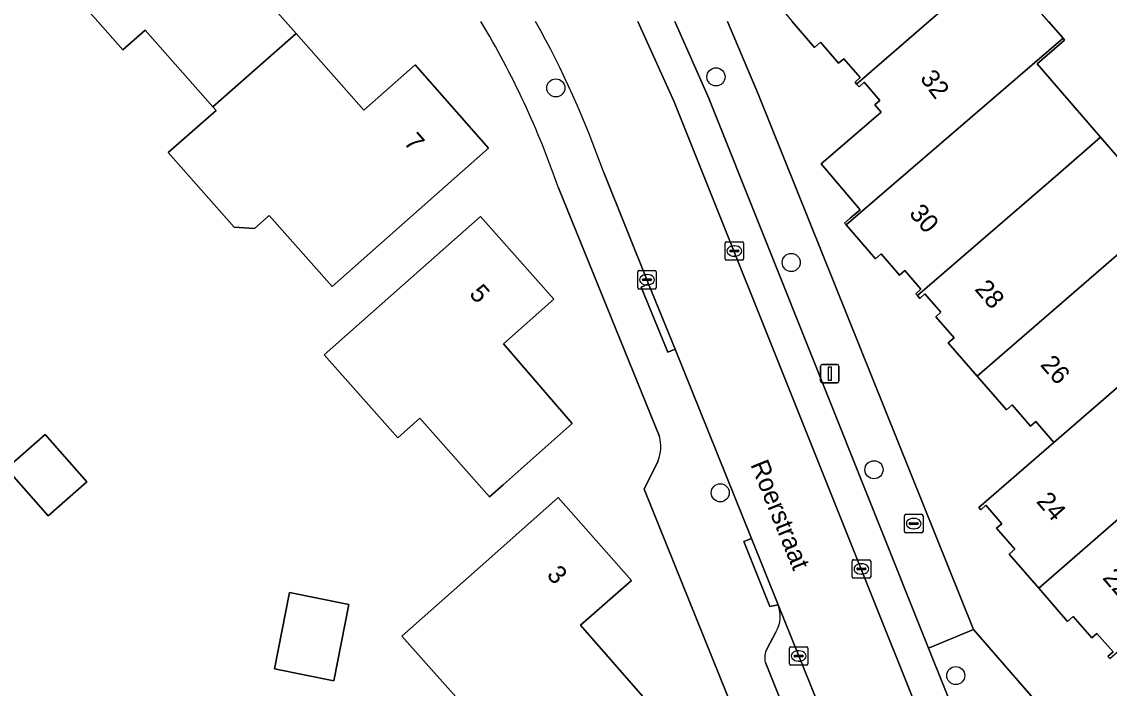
# Model space of a CAD drawing. Extents: x 157320 to 158835, y 386650 to 388491.
# Drawn here: x 157694.4 to 157753.1, y 387964 to 388000 of the extents above; entities that cross this region are included whole.
import ezdxf

# ---------------------------------------------------------------- set-up
doc = ezdxf.new("R2010")
doc.units = 0
for name, color, linetype in [('IMGEO_Boom', 7, 'Continuous'), ('IMGEO_Brandkraan', 7, 'Continuous'), ('IMGEO_Erf', 7, 'Continuous'), ('IMGEO_Kolk', 7, 'Continuous'), ('IMGEO_Lichtmast', 7, 'Continuous'), ('IMGEO_Openbare_ruimte_label', 7, 'Continuous'), ('IMGEO_Pand', 7, 'Continuous'), ('IMGEO_Pand_nummerreeks', 7, 'Continuous'), ('IMGEO_Parkeervlak_open', 7, 'Continuous'), ('IMGEO_Rijbaan_lokaal_open', 7, 'Continuous'), ('IMGEO_Voetpad_open', 7, 'Continuous')]:
    doc.layers.add(name, color=color, linetype=linetype)

msp = doc.modelspace()

# ---------------------------------------------------------------- linework, layer by layer
at = {"layer": 'IMGEO_Boom'}
for centre in [(157731.849, 387997.016), (157723.2, 387996.418), (157735.915, 387986.989), (157740.382, 387975.797), (157732.079, 387974.55), (157744.798, 387964.678)]:
    msp.add_circle(centre, 0.489, dxfattribs=at)
at = {"layer": 'IMGEO_Brandkraan'}
for p, q in [((157742.03, 387972.462), (157742.03, 387973.314)), ((157742.105, 387973.388), (157742.957, 387973.388)), ((157743.031, 387973.314), (157743.031, 387972.462)), ((157742.289, 387972.882), (157742.289, 387972.894)), ((157742.727, 387972.845), (157742.329, 387972.845)), ((157742.332, 387972.931), (157742.73, 387972.931)), ((157742.518, 387973.168), (157742.543, 387973.168)), ((157742.773, 387972.894), (157742.773, 387972.882)), ((157742.957, 387972.388), (157742.105, 387972.388)), ((157742.541, 387972.608), (157742.516, 387972.608))]:
    msp.add_line(p, q, dxfattribs=at)
for points in [[(157742.03, 387972.462), (157742.03, 387973.314)], [(157742.105, 387973.388), (157742.957, 387973.388)], [(157743.031, 387973.314), (157743.031, 387972.462)], [(157742.957, 387972.388), (157742.105, 387972.388)]]:
    msp.add_lwpolyline(points, dxfattribs=at)
for centre, radius, start, end in [((157742.107, 387973.312), 0.0765, 91.55205, 178.44795), ((157742.107, 387973.312), 0.0765, 91.55205, 178.44795), ((157742.955, 387973.312), 0.0765, 1.55205, 88.44795), ((157742.955, 387973.312), 0.0765, 1.55205, 88.44795), ((157742.329, 387972.891), 0.0403, 85.87752, 175.75265), ((157742.326, 387972.881), 0.0366, 178.93798, 274.71019), ((157742.73, 387972.888), 0.043, 264.86636, 352.45326), ((157742.734, 387972.893), 0.0386, 1.73085, 96.63898), ((157742.107, 387972.464), 0.0765, 181.55205, 268.44795), ((157742.107, 387972.464), 0.0765, 181.55205, 268.44795), ((157742.955, 387972.464), 0.0765, 271.55205, 358.44795), ((157742.955, 387972.464), 0.0765, 271.55205, 358.44795)]:
    msp.add_arc(centre, radius, start, end, dxfattribs=at)
for centre, major_axis, ratio, start_param, end_param in [((157742.517, 387972.888), (-0.387, 0.002), 0.722429, 4.712389, 7.853982), ((157742.542, 387972.888), (-0.39, 0.002), 0.717154, 1.570796, 4.712389)]:
    msp.add_ellipse(centre, major_axis=major_axis, ratio=ratio, start_param=start_param, end_param=end_param, dxfattribs=at)
at = {"layer": 'IMGEO_Erf'}
for points in [[(157702.27, 387992.927), (157704.849, 387995.201), (157704.679, 387995.394), (157701.016, 387999.537), (157699.82, 387998.479), (157698.475, 388000), (157695.859, 388002.959), (157700.564, 388007.119), (157704.31, 388010.43), (157708.27, 388005.94), (157705.51, 388003.497), (157708.606, 388000), (157709.175, 387999.357), (157712.84, 387995.217), (157715.6, 387997.66), (157719.57, 387993.17), (157715.824, 387989.859), (157711.119, 387985.699), (157707.727, 387989.535), (157706.928, 387988.829), (157705.836, 387988.895)], [(157719.14, 387989.47), (157723.1, 387985), (157720.38, 387982.59), (157724.09, 387978.3), (157720.351, 387974.981), (157719.625, 387974.336), (157715.853, 387978.585), (157714.661, 387977.526), (157710.69, 387981.998), (157715.395, 387986.158)], [(157697.866, 387975.149), (157695.786, 387973.31), (157693.538, 387975.854), (157695.617, 387977.692)], [(157714.892, 387966.803), (157719.582, 387970.97), (157723.32, 387974.29), (157727.28, 387969.82), (157724.53, 387967.4), (157728.28, 387963.11), (157724.543, 387959.789), (157723.828, 387959.153), (157721.579, 387957.108), (157717.321, 387961.897), (157718.4, 387962.856)], [(157712.028, 387968.52), (157711.208, 387964.4), (157708.002, 387965.038), (157708.822, 387969.158)]]:
    msp.add_lwpolyline(points, close=True, dxfattribs=at)
for points in [[(157732.465, 388000), (157734.153, 387996.044), (157745.758, 387967.175), (157756.882, 387954.369)], [(157753.112, 387965.594), (157753.012, 387965.71), (157753.292, 387965.953), (157752.421, 387966.958), (157752.141, 387966.715), (157751.146, 387967.864), (157750.837, 387967.596), (157749.28, 387969.392), (157747.687, 387971.231), (157747.996, 387971.499), (157747.008, 387972.64), (157747.288, 387972.883), (157746.43, 387973.874), (157746.15, 387973.631), (157746.04, 387973.757), (157750.098, 387977.272), (157750.01, 387977.373), (157749.119, 387978.401), (157748.839, 387978.158), (157747.85, 387979.298), (157747.541, 387979.03), (157745.96, 387980.852), (157744.395, 387982.656), (157744.704, 387982.924), (157743.72, 387984.056), (157744, 387984.299), (157743.135, 387985.296), (157742.855, 387985.053), (157742.726, 387985.202), (157742.639, 387985.303), (157742.919, 387985.546), (157742.047, 387986.55), (157741.767, 387986.307), (157740.771, 387987.455), (157740.462, 387987.187), (157738.874, 387989.017), (157738.792, 387989.112), (157739.1, 387989.38), (157739.632, 387989.837), (157737.532, 387992.315), (157740.767, 387995.105), (157740.426, 387995.498), (157740.706, 387995.741), (157739.855, 387996.724), (157739.575, 387996.481), (157739.447, 387996.629), (157739.359, 387996.73), (157739.639, 387996.973), (157738.755, 387997.994), (157738.475, 387997.751), (157737.493, 387998.884), (157737.176, 387998.61), (157735.972, 388000)], [(157749.816, 388000), (157750.593, 387999.105), (157750.679, 387999.005), (157749.189, 387997.713), (157752.624, 387993.752), (157756.156, 387989.68)], [(157728.799, 387977.595), (157723.34, 387991.023)], [(157738.52, 387948.612), (157727.978, 387974.746), (157728.727, 387976.286)]]:
    msp.add_lwpolyline(points, dxfattribs=at)
for centre, radius, start, end in [((157678.794, 387975.729), 47.098, 18.94886, 31.01922), ((157726.833, 387977.047), 2.041, 338.11575, 15.58763)]:
    msp.add_arc(centre, radius, start, end, dxfattribs=at)
at = {"layer": 'IMGEO_Kolk'}
for p, q in [((157732.342, 387987.183), (157732.342, 387988.035)), ((157732.417, 387988.109), (157733.269, 387988.109)), ((157733.343, 387988.035), (157733.343, 387987.183)), ((157732.601, 387987.603), (157732.601, 387987.615)), ((157733.039, 387987.566), (157732.641, 387987.566)), ((157732.644, 387987.652), (157733.042, 387987.652)), ((157732.83, 387987.889), (157732.855, 387987.889)), ((157733.085, 387987.615), (157733.085, 387987.603)), ((157733.269, 387987.109), (157732.417, 387987.109)), ((157732.853, 387987.329), (157732.828, 387987.329)), ((157727.626, 387985.63), (157727.626, 387986.482)), ((157727.701, 387986.556), (157728.553, 387986.556)), ((157728.114, 387986.336), (157728.139, 387986.336)), ((157728.627, 387986.482), (157728.627, 387985.63)), ((157727.885, 387986.05), (157727.885, 387986.062)), ((157728.323, 387986.013), (157727.925, 387986.013)), ((157727.928, 387986.099), (157728.326, 387986.099)), ((157728.137, 387985.776), (157728.112, 387985.776)), ((157728.369, 387986.062), (157728.369, 387986.05)), ((157728.553, 387985.556), (157727.701, 387985.556)), ((157739.281, 387970.939), (157740.133, 387970.939)), ((157739.206, 387970.013), (157739.206, 387970.865)), ((157739.465, 387970.433), (157739.465, 387970.445)), ((157739.903, 387970.396), (157739.505, 387970.396)), ((157739.508, 387970.482), (157739.906, 387970.482)), ((157739.694, 387970.719), (157739.719, 387970.719)), ((157739.949, 387970.445), (157739.949, 387970.433)), ((157740.207, 387970.865), (157740.207, 387970.013)), ((157740.133, 387969.939), (157739.281, 387969.939)), ((157739.717, 387970.159), (157739.692, 387970.159)), ((157735.89, 387966.236), (157736.742, 387966.236)), ((157735.815, 387965.31), (157735.815, 387966.162)), ((157736.074, 387965.73), (157736.074, 387965.742)), ((157736.512, 387965.693), (157736.114, 387965.693)), ((157736.117, 387965.779), (157736.515, 387965.779)), ((157736.303, 387966.016), (157736.328, 387966.016)), ((157736.558, 387965.742), (157736.558, 387965.73)), ((157736.816, 387966.162), (157736.816, 387965.31)), ((157736.742, 387965.236), (157735.89, 387965.236)), ((157736.326, 387965.456), (157736.301, 387965.456))]:
    msp.add_line(p, q, dxfattribs=at)
for points in [[(157732.342, 387987.183), (157732.342, 387988.035)], [(157732.417, 387988.109), (157733.269, 387988.109)], [(157733.343, 387988.035), (157733.343, 387987.183)], [(157733.269, 387987.109), (157732.417, 387987.109)], [(157727.626, 387985.63), (157727.626, 387986.482)], [(157727.701, 387986.556), (157728.553, 387986.556)], [(157728.627, 387986.482), (157728.627, 387985.63)], [(157728.553, 387985.556), (157727.701, 387985.556)], [(157739.281, 387970.939), (157740.133, 387970.939)], [(157739.206, 387970.013), (157739.206, 387970.865)], [(157740.207, 387970.865), (157740.207, 387970.013)], [(157740.133, 387969.939), (157739.281, 387969.939)], [(157735.89, 387966.236), (157736.742, 387966.236)], [(157735.815, 387965.31), (157735.815, 387966.162)], [(157736.816, 387966.162), (157736.816, 387965.31)], [(157736.742, 387965.236), (157735.89, 387965.236)]]:
    msp.add_lwpolyline(points, dxfattribs=at)
for centre, radius, start, end in [((157732.419, 387988.033), 0.0765, 91.55205, 178.44795), ((157732.419, 387988.033), 0.0765, 91.55205, 178.44795), ((157733.267, 387988.033), 0.0765, 1.55205, 88.44795), ((157733.267, 387988.033), 0.0765, 1.55205, 88.44795), ((157732.641, 387987.612), 0.0403, 85.87752, 175.75265), ((157732.638, 387987.602), 0.0366, 178.93798, 274.71019), ((157733.042, 387987.609), 0.043, 264.86636, 352.45326), ((157733.046, 387987.614), 0.0386, 1.73085, 96.63898), ((157732.419, 387987.185), 0.0765, 181.55205, 268.44795), ((157732.419, 387987.185), 0.0765, 181.55205, 268.44795), ((157733.267, 387987.185), 0.0765, 271.55205, 358.44795), ((157733.267, 387987.185), 0.0765, 271.55205, 358.44795), ((157727.703, 387986.48), 0.0765, 91.55205, 178.44795), ((157727.703, 387986.48), 0.0765, 91.55205, 178.44795), ((157728.551, 387986.48), 0.0765, 1.55205, 88.44795), ((157728.551, 387986.48), 0.0765, 1.55205, 88.44795), ((157727.703, 387985.632), 0.0765, 181.55205, 268.44795), ((157727.703, 387985.632), 0.0765, 181.55205, 268.44795), ((157727.925, 387986.059), 0.0403, 85.87752, 175.75265), ((157727.922, 387986.049), 0.0366, 178.93798, 274.71019), ((157728.326, 387986.056), 0.043, 264.86636, 352.45326), ((157728.33, 387986.061), 0.0386, 1.73085, 96.63898), ((157728.551, 387985.632), 0.0765, 271.55205, 358.44795), ((157728.551, 387985.632), 0.0765, 271.55205, 358.44795), ((157739.283, 387970.863), 0.0765, 91.55205, 178.44795), ((157739.283, 387970.863), 0.0765, 91.55205, 178.44795), ((157740.131, 387970.863), 0.0765, 1.55205, 88.44795), ((157740.131, 387970.863), 0.0765, 1.55205, 88.44795), ((157739.505, 387970.442), 0.0403, 85.87752, 175.75265), ((157739.502, 387970.432), 0.0366, 178.93798, 274.71019), ((157739.906, 387970.439), 0.043, 264.86636, 352.45326), ((157739.91, 387970.444), 0.0386, 1.73085, 96.63898), ((157739.283, 387970.015), 0.0765, 181.55205, 268.44795), ((157739.283, 387970.015), 0.0765, 181.55205, 268.44795), ((157740.131, 387970.015), 0.0765, 271.55205, 358.44795), ((157740.131, 387970.015), 0.0765, 271.55205, 358.44795), ((157735.892, 387966.16), 0.0765, 91.55205, 178.44795), ((157735.892, 387966.16), 0.0765, 91.55205, 178.44795), ((157736.74, 387966.16), 0.0765, 1.55205, 88.44795), ((157736.74, 387966.16), 0.0765, 1.55205, 88.44795), ((157736.114, 387965.739), 0.0403, 85.87752, 175.75265), ((157736.111, 387965.729), 0.0366, 178.93798, 274.71019), ((157736.515, 387965.736), 0.043, 264.86636, 352.45326), ((157736.519, 387965.741), 0.0386, 1.73085, 96.63898), ((157735.892, 387965.312), 0.0765, 181.55205, 268.44795), ((157735.892, 387965.312), 0.0765, 181.55205, 268.44795), ((157736.74, 387965.312), 0.0765, 271.55205, 358.44795), ((157736.74, 387965.312), 0.0765, 271.55205, 358.44795)]:
    msp.add_arc(centre, radius, start, end, dxfattribs=at)
for centre, major_axis, ratio, start_param, end_param in [((157732.829, 387987.609), (-0.387, 0.002), 0.722429, 4.712389, 7.853982), ((157732.854, 387987.609), (-0.39, 0.002), 0.717154, 1.570796, 4.712389), ((157728.113, 387986.056), (-0.387, 0.002), 0.722429, 4.712389, 7.853982), ((157728.138, 387986.056), (-0.39, 0.002), 0.717154, 1.570796, 4.712389), ((157739.693, 387970.439), (-0.387, 0.002), 0.722429, 4.712389, 7.853982), ((157739.718, 387970.439), (-0.39, 0.002), 0.717154, 1.570796, 4.712389), ((157736.302, 387965.736), (-0.387, 0.002), 0.722429, 4.712389, 7.853982), ((157736.327, 387965.736), (-0.39, 0.002), 0.717154, 1.570796, 4.712389)]:
    msp.add_ellipse(centre, major_axis=major_axis, ratio=ratio, start_param=start_param, end_param=end_param, dxfattribs=at)
at = {"layer": 'IMGEO_Lichtmast'}
for p, q in [((157737.502, 387980.584), (157737.502, 387981.384)), ((157737.502, 387981.384), (157737.502, 387980.584)), ((157737.602, 387981.484), (157738.392, 387981.484)), ((157738.392, 387981.484), (157737.602, 387981.484)), ((157738.492, 387981.384), (157738.492, 387980.584)), ((157738.492, 387980.584), (157738.492, 387981.384)), ((157738.392, 387980.484), (157737.602, 387980.484)), ((157737.602, 387980.484), (157738.392, 387980.484))]:
    msp.add_line(p, q, dxfattribs=at)
msp.add_lwpolyline([(157737.922, 387981.359), (157738.072, 387981.359), (157738.072, 387980.609), (157737.922, 387980.609), (157737.922, 387981.359)], dxfattribs=at)
for centre, start, end in [((157737.602, 387981.384), 90, 180), ((157737.602, 387981.384), 90, 180), ((157738.392, 387981.384), 0, 90), ((157738.392, 387981.384), 360, 90), ((157737.602, 387980.584), 180, 270), ((157737.602, 387980.584), 180, 270), ((157738.392, 387980.584), 270, 0), ((157738.392, 387980.584), 270, 0)]:
    msp.add_arc(centre, 0.1, start, end, dxfattribs=at)
at = {"layer": 'IMGEO_Pand'}
for points in [[(157704.679, 387995.394), (157709.175, 387999.357), (157708.606, 388000), (157705.51, 388003.497), (157708.27, 388005.94), (157704.31, 388010.43), (157700.564, 388007.119), (157695.859, 388002.959), (157698.475, 388000), (157699.82, 387998.479), (157701.016, 387999.537)], [(157739.447, 387996.629), (157743.346, 388000), (157747.043, 388003.197), (157743.514, 388007.267), (157735.6, 388000.429), (157735.972, 388000), (157737.176, 387998.61), (157737.493, 387998.884), (157738.475, 387997.751), (157738.755, 387997.994), (157739.639, 387996.973), (157739.359, 387996.73)], [(157739.447, 387996.629), (157739.575, 387996.481), (157739.855, 387996.724), (157740.706, 387995.741), (157740.426, 387995.498), (157740.767, 387995.105), (157737.532, 387992.315), (157739.632, 387989.837), (157739.1, 387989.38), (157738.792, 387989.112), (157738.874, 387989.017), (157750.593, 387999.105), (157749.816, 388000), (157747.043, 388003.197), (157743.346, 388000)], [(157719.57, 387993.17), (157715.6, 387997.66), (157712.84, 387995.217), (157709.175, 387999.357), (157704.679, 387995.394), (157704.849, 387995.201), (157702.27, 387992.927), (157705.836, 387988.895), (157706.928, 387988.829), (157707.727, 387989.535), (157711.119, 387985.699), (157715.824, 387989.859)], [(157742.726, 387985.202), (157750.328, 387991.765), (157752.624, 387993.752), (157749.189, 387997.713), (157750.679, 387999.005), (157750.593, 387999.105), (157738.874, 387989.017), (157740.462, 387987.187), (157740.771, 387987.455), (157741.767, 387986.307), (157742.047, 387986.55), (157742.919, 387985.546), (157742.639, 387985.303)], [(157742.726, 387985.202), (157742.855, 387985.053), (157743.135, 387985.296), (157744, 387984.299), (157743.72, 387984.056), (157744.704, 387982.924), (157744.395, 387982.656), (157745.96, 387980.852), (157753.857, 387987.695), (157756.156, 387989.68), (157752.624, 387993.752), (157750.328, 387991.765)], [(157720.351, 387974.981), (157724.09, 387978.3), (157720.38, 387982.59), (157723.1, 387985), (157719.14, 387989.47), (157715.395, 387986.158), (157710.69, 387981.998), (157714.661, 387977.526), (157715.853, 387978.585), (157719.625, 387974.336)], [(157755.724, 387982.145), (157759.702, 387985.591), (157756.156, 387989.68), (157753.857, 387987.695), (157745.96, 387980.852), (157747.541, 387979.03), (157747.85, 387979.298), (157748.839, 387978.158), (157749.119, 387978.401), (157750.01, 387977.373), (157750.098, 387977.272)], [(157755.811, 387982.045), (157755.724, 387982.145), (157750.098, 387977.272), (157746.04, 387973.757), (157746.15, 387973.631), (157746.43, 387973.874), (157747.288, 387972.883), (157747.008, 387972.64), (157747.996, 387971.499), (157747.687, 387971.231), (157749.28, 387969.392), (157759.257, 387978.072)], [(157753.112, 387965.594), (157760.684, 387972.178), (157762.951, 387974.144), (157759.421, 387978.214), (157759.257, 387978.072), (157749.28, 387969.392), (157750.837, 387967.596), (157751.146, 387967.864), (157752.141, 387966.715), (157752.421, 387966.958), (157753.292, 387965.953), (157753.012, 387965.71)], [(157693.538, 387975.854), (157695.786, 387973.31), (157697.866, 387975.149), (157695.617, 387977.692)], [(157724.53, 387967.4), (157727.28, 387969.82), (157723.32, 387974.29), (157719.582, 387970.97), (157714.892, 387966.803), (157718.4, 387962.856), (157717.321, 387961.897), (157721.579, 387957.108), (157723.828, 387959.153), (157724.543, 387959.789), (157728.28, 387963.11)], [(157708.002, 387965.038), (157711.208, 387964.4), (157712.028, 387968.52), (157708.822, 387969.158)]]:
    msp.add_lwpolyline(points, close=True, dxfattribs=at)
at = {"layer": 'IMGEO_Parkeervlak_open'}
for points in [[(157727.625, 388000), (157729.598, 387995.672), (157745.369, 387956.26), (157746.681, 387952.98)], [(157731.443, 387995.898), (157729.621, 388000)], [(157747.441, 387955.898), (157743.333, 387966.168), (157731.443, 387995.898)], [(157739.464, 387957.991), (157735.214, 387968.501)], [(157735.09, 387967.027), (157734.608, 387966.145)], [(157734.515, 387965.39), (157736.762, 387959.802)]]:
    msp.add_lwpolyline(points, dxfattribs=at)
for centre, radius, start, end in [((157733.578, 387967.896), 1.744, 330.09826, 20.28438), ((157735.493, 387965.653), 1.013, 150.92636, 195.02913)]:
    msp.add_arc(centre, radius, start, end, dxfattribs=at)
at = {"layer": 'IMGEO_Rijbaan_lokaal_open'}
for points in [[(157729.598, 387995.672), (157727.625, 388000)], [(157725.786, 387991.843), (157728.214, 387985.833), (157729.637, 387982.309), (157733.766, 387972.086), (157735.214, 387968.501), (157739.464, 387957.991), (157740.89, 387954.469), (157745.369, 387956.26), (157729.598, 387995.672)]]:
    msp.add_lwpolyline(points, dxfattribs=at)
msp.add_arc((157676.913, 387974.73), 51.783, 19.29741, 29.20889, dxfattribs=at)
at = {"layer": 'IMGEO_Voetpad_open'}
for points in [[(157729.621, 388000), (157731.443, 387995.898), (157743.333, 387966.168), (157745.758, 387967.175), (157734.153, 387996.044), (157732.465, 388000)], [(157735.214, 387968.501), (157734.766, 387968.415), (157733.362, 387971.926), (157733.766, 387972.086), (157729.637, 387982.309), (157729.241, 387982.155), (157727.808, 387985.664), (157728.214, 387985.833), (157725.786, 387991.843)], [(157723.34, 387991.023), (157728.799, 387977.595)], [(157728.727, 387976.286), (157727.978, 387974.746), (157738.52, 387948.612)], [(157734.608, 387966.145), (157735.09, 387967.027)], [(157761.064, 387956.447), (157760.28, 387957.32), (157760.174, 387957.443), (157756.882, 387954.369), (157745.758, 387967.175), (157743.333, 387966.168), (157747.441, 387955.898)], [(157736.762, 387959.802), (157734.515, 387965.39)]]:
    msp.add_lwpolyline(points, dxfattribs=at)
for points in [[(157729.637, 387982.309), (157728.214, 387985.833), (157727.808, 387985.664), (157729.241, 387982.155)], [(157733.766, 387972.086), (157733.362, 387971.926), (157734.766, 387968.415), (157735.214, 387968.501)]]:
    msp.add_lwpolyline(points, close=True, dxfattribs=at)
for centre, radius, start, end in [((157678.794, 387975.729), 47.098, 18.94886, 31.01922), ((157676.913, 387974.73), 51.783, 19.29741, 29.20889), ((157726.833, 387977.047), 2.041, 338.11575, 15.58763), ((157733.578, 387967.896), 1.744, 330.09826, 20.28438), ((157735.493, 387965.653), 1.013, 150.92636, 195.02913)]:
    msp.add_arc(centre, radius, start, end, dxfattribs=at)

# ---------------------------------------------------------------- texts
at = {"layer": 'IMGEO_Openbare_ruimte_label'}
msp.add_text('Roerstraat', height=1, rotation=292.02485, dxfattribs=at).set_placement((157733.695, 387976.081))
at = {"layer": 'IMGEO_Pand_nummerreeks'}
for s, rotation, p in [('32', 306.86504, (157742.832, 387996.931)), ('7', 311.48193, (157714.946, 387993.449)), ('30', 310.94998, (157742.236, 387989.612)), ('5', 311.53793, (157718.482, 387985.266)), ('28', 310.94998, (157745.779, 387985.529)), ('26', 310.94908, (157749.321, 387981.447)), ('24', 310.90325, (157749.105, 387974.066)), ('3', 311.53923, (157722.663, 387970.086)), ('22', 310.90515, (157752.686, 387969.934))]:
    msp.add_text(s, height=1, rotation=rotation, dxfattribs=at).set_placement(p)

doc.saveas('drawing.dxf')
